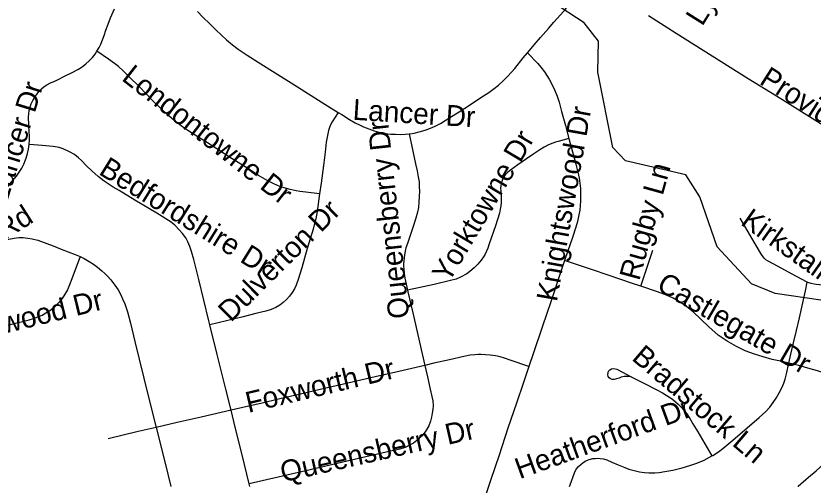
# Model space of a CAD drawing. Extents: x 1383679 to 1536984, y 460658 to 651027.
# Drawn here: x 1461906 to 1465535, y 501072 to 503208 of the extents above; entities that cross this region are included whole.
import ezdxf

# ---------------------------------------------------------------- set-up
doc = ezdxf.new("R2010")
doc.units = 0
for name, color, linetype in [('Exist Hydrographic Creek Single Shore', 7, 'Continuous'), ('Exist Road Non-System Type 51', 7, 'Continuous'), ('Exist Road Non-System Type 51 Label', 7, 'Continuous')]:
    doc.layers.add(name, color=color, linetype=linetype)

msp = doc.modelspace()

# ---------------------------------------------------------------- linework, layer by layer
at = {"layer": 'Exist Hydrographic Creek Single Shore'}
msp.add_lwpolyline([(1465570.4, 501913.8), (1465362.3, 501944.2), (1465255.3, 501989), (1465099.4, 502156.3), (1465020.3, 502384.4), (1464955.3, 502484.2), (1464681.4, 502548.7), (1464624.4, 502608.9), (1464555.4, 502951.7), (1464558.3, 503092.8), (1464493.3, 503176.2), (1464204.3, 503365.8), (1464080.4, 503427.4)], dxfattribs=at)
at = {"layer": 'Exist Road Non-System Type 51'}
msp.add_line((1464751, 501977.2), (1464805.1, 502142.2), dxfattribs=at)
for points in [[(1464235.9, 503040.5), (1464236.7, 503041.4), (1464265, 503075.9), (1464294.1, 503110.2), (1464330.1, 503151), (1464355.4, 503178.9), (1464385.6, 503213.1), (1464408.1, 503239), (1464430.7, 503270.2), (1464445.1, 503291.8), (1464456.5, 503314), (1464468.1, 503339.5), (1464480.1, 503367.5), (1464485.3, 503379.1)], [(1462274.6, 503046.7), (1462275.3, 503047.7), (1462284.9, 503063.8), (1462292.6, 503079.2), (1462301.1, 503099.2), (1462307.6, 503118.3), (1462315.8, 503143.3), (1462325.5, 503169.7), (1462337, 503199.4), (1462355, 503240.6)], [(1462732.7, 503228.6), (1462757.7, 503202.8), (1462789.2, 503171.6), (1462816.1, 503143.8), (1462841.4, 503120.3), (1462864.6, 503098.8), (1462892.7, 503076.2), (1462918.6, 503057), (1462958.8, 503029.9), (1463009, 502997.3), (1463086.9, 502949.1), (1463159.5, 502903.4), (1463267.6, 502834.8), (1463341.6, 502788.6), (1463372.6, 502769)], [(1464785.3, 503209.2), (1464912.2, 503129.8), (1465240.4, 502923), (1465368.4, 502844.1), (1465766.5, 502594.7), (1465799.3, 502574.7)], [(1461966.6, 502622.9), (1461967.7, 502643.6), (1461967.3, 502664.7), (1461966.2, 502677.3), (1461963.9, 502746.6), (1461964.7, 502762.3), (1461967.1, 502777.9), (1461970.9, 502793.3), (1461976.1, 502808.2), (1461982.6, 502822.5), (1461990.4, 502836.2), (1461999.6, 502849.3), (1462002.7, 502853.1), (1462012.5, 502865.4), (1462023, 502876.2), (1462034.6, 502885.9), (1462047, 502894.5), (1462060.3, 502901.9), (1462066.6, 502904.9), (1462075, 502908.3), (1462092.1, 502916.1), (1462134.1, 502936.2), (1462162.8, 502950), (1462187.9, 502963.5), (1462208.4, 502976.8), (1462224.1, 502989.2), (1462239.4, 503003.8), (1462254.2, 503018.6), (1462266.3, 503033.9), (1462274.6, 503046.7)], [(1463288.6, 502397.4), (1463225.3, 502405.5), (1463199.4, 502409), (1463182.5, 502411.8), (1463154.1, 502417.7), (1463137.7, 502422.5), (1463108.2, 502432), (1463079.9, 502444), (1463052.8, 502457.1), (1463010.3, 502482.2), (1462957.1, 502515.8), (1462891.1, 502557.9), (1462821.3, 502602.4), (1462779, 502629.6), (1462738.6, 502654.7), (1462704.8, 502676.2), (1462670.5, 502699.2), (1462627, 502731.8), (1462590.5, 502763.5), (1462535.9, 502816), (1462465.1, 502887.7), (1462423.9, 502929.3), (1462394.5, 502958.1), (1462372.8, 502977.1), (1462355.3, 502991.2), (1462327.8, 503011.6), (1462274.6, 503046.7)], [(1463696.2, 502671.5), (1463699.3, 502671.8), (1463718.9, 502674.9), (1463742.2, 502680), (1463769.9, 502687.6), (1463793.9, 502696.5), (1463815.4, 502706.2), (1463839.7, 502718.2), (1463881.8, 502745), (1463923.7, 502771.7), (1463975.7, 502805.3), (1464004.7, 502823.7), (1464035.6, 502843.7), (1464059.3, 502859.4), (1464084.1, 502877.7), (1464102.9, 502892.5), (1464124.7, 502912.5), (1464143.3, 502931), (1464162.9, 502952.5), (1464177.9, 502968.9), (1464215.9, 503017.5), (1464235.9, 503040.5)], [(1464235.9, 503040.5), (1464282.1, 502992), (1464295.8, 502975.2), (1464312.5, 502952.9), (1464333.4, 502919.6), (1464347, 502894.3), (1464358.9, 502868.8), (1464369.7, 502842.3), (1464379, 502814.8), (1464390.7, 502772.2), (1464407.9, 502709.4), (1464424, 502649.2)], [(1463372.6, 502769), (1463345.3, 502726), (1463338.7, 502712.8), (1463333.8, 502700.6), (1463329, 502686.9), (1463325.8, 502671.5), (1463319, 502633.3), (1463313.8, 502587.9), (1463306.5, 502527), (1463295.1, 502445.9), (1463288.6, 502397.4)], [(1463372.6, 502769), (1463389.2, 502758.5), (1463424.6, 502736.7), (1463451.1, 502721), (1463472.9, 502710.9), (1463488.5, 502703.6), (1463513.4, 502693.5), (1463537, 502684.3), (1463559, 502678.3), (1463575.6, 502675.2), (1463599.1, 502671.7), (1463613.7, 502669.9), (1463634, 502669.1), (1463657.6, 502668.6), (1463678.6, 502669.9), (1463696.2, 502671.5)], [(1463696.2, 502671.5), (1463713.2, 502592.5), (1463725.7, 502535.3), (1463732.6, 502503.1), (1463738.2, 502475.9), (1463741.5, 502452), (1463742.6, 502430.2), (1463743.4, 502410.1), (1463742.6, 502386.1), (1463740.5, 502360.1), (1463738.5, 502336.2), (1463734.6, 502315.3), (1463727, 502287.1), (1463713.9, 502245.1), (1463699.4, 502203.4), (1463688.8, 502172.3), (1463681.9, 502151.9), (1463678.3, 502137), (1463675.7, 502120.7), (1463673.7, 502106.8), (1463671.9, 502091.9), (1463671.4, 502080.8), (1463670.8, 502070), (1463671.7, 502054.7), (1463673.3, 502035.8), (1463676.9, 502014.1), (1463682.3, 501987.1), (1463689, 501959.6)], [(1464424, 502649.2), (1464374.7, 502636.4), (1464362.5, 502632.7), (1464350, 502628.3), (1464331.3, 502620.8), (1464311.5, 502610.7), (1464290.7, 502598.5), (1464264.1, 502580.7), (1464230, 502557.4), (1464190.6, 502529.9), (1464157.4, 502505.9), (1464144.7, 502495.4), (1464133.9, 502484.2), (1464124.9, 502470.3), (1464119.8, 502458.9), (1464115.4, 502445.9), (1464113.4, 502434.3), (1464113, 502423.2), (1464113.8, 502411.1), (1464114.7, 502395.4), (1464115.6, 502382.8), (1464115.3, 502369.2), (1464114.7, 502357.2), (1464113.5, 502342.8), (1464111.2, 502328), (1464107.5, 502310.1), (1464088.8, 502253.1), (1464060.4, 502170), (1464054.1, 502151.4), (1464048.3, 502137.2), (1464041.9, 502123.9), (1464034.5, 502111), (1464023.6, 502096.4), (1464009.3, 502077.6), (1463992.7, 502060.9), (1463973.4, 502044.6), (1463958.7, 502033.9), (1463930.7, 502018), (1463910.8, 502010.2), (1463885.2, 502002.9), (1463810.7, 501985.9), (1463689, 501959.6)], [(1464424, 502649.2), (1464429.8, 502627.7), (1464446.1, 502567.7), (1464455.5, 502533.4), (1464464.9, 502497.4), (1464470.1, 502469.9), (1464473.6, 502446.5), (1464475.9, 502422.3), (1464476.6, 502403.6), (1464477, 502386.3), (1464476.4, 502365.6), (1464475.2, 502344.4), (1464472.8, 502323.2), (1464469.6, 502301.7), (1464462.5, 502271.7), (1464455.1, 502245.8), (1464439.5, 502198.5), (1464417.2, 502133.4), (1464404.3, 502095.2)], [(1461834.7, 502183.5), (1461823.5, 502249.1), (1461821.7, 502268.9), (1461821.3, 502288.7), (1461822.5, 502308.5), (1461825.1, 502328.2), (1461829.3, 502347.9), (1461829.3, 502348.1), (1461834.8, 502366.4), (1461841.7, 502384), (1461849.9, 502401), (1461859.5, 502417.3), (1461870.3, 502432.9), (1461881.9, 502447.1), (1461909.2, 502478.9), (1461921.7, 502496.3), (1461932.8, 502514.6), (1461942.4, 502533.6), (1461950.5, 502553.2), (1461953.1, 502560.9), (1461959.2, 502580.9), (1461963.7, 502601.6), (1461966.5, 502622.5), (1461966.6, 502622.9)], [(1462789.5, 501801.2), (1462785, 501819.5), (1462738.4, 502007.5), (1462715.7, 502098.6), (1462706, 502136), (1462698.4, 502158.1), (1462689, 502180), (1462679.2, 502197.7), (1462664.4, 502217.9), (1462651.5, 502233.2), (1462629.2, 502255.5), (1462612.5, 502269.8), (1462548.4, 502309.4), (1462447.9, 502369.6), (1462376.7, 502412.5), (1462349.1, 502429), (1462307.9, 502456), (1462281.3, 502476.7), (1462253.5, 502500.5), (1462226.2, 502527.3), (1462204.5, 502550.4), (1462191.4, 502562), (1462172.6, 502576.5), (1462150.4, 502589.7), (1462121.2, 502602.6), (1462102.9, 502608.5), (1462075, 502613.4), (1462026.2, 502618.3), (1461966.6, 502622.9)], [(1463288.6, 502397.4), (1463285.6, 502374.8), (1463281.4, 502340.2), (1463278, 502316.9), (1463271.5, 502284.9), (1463266, 502263), (1463258.9, 502236.5), (1463232.7, 502149.8), (1463207.3, 502061.7), (1463191.5, 502007.4), (1463181.9, 501981.7), (1463173.8, 501965.2), (1463164.4, 501949.4), (1463152, 501932.3), (1463138.5, 501917.7), (1463123.1, 501904), (1463107.1, 501891.8), (1463088.9, 501881.2), (1463067.8, 501871.8), (1463043.5, 501864.5), (1462997.8, 501852.8), (1462940.8, 501838.6), (1462789.5, 501801.2)], [(1465509.1, 501996.6), (1465460.2, 502022.2), (1465373.9, 502068.6), (1465331.5, 502091.2), (1465320.8, 502098), (1465312.4, 502104.9), (1465300.8, 502121.3), (1465266.6, 502178.5), (1465239.5, 502224.4), (1465203.9, 502288)], [(1461834.7, 502183.5), (1461849, 502187.1), (1461898.4, 502196.8), (1461919.2, 502198.5), (1461939.8, 502198.5), (1461960.3, 502196.9), (1461980.7, 502193.5), (1462006.5, 502186.8), (1462075, 502161.6)], [(1462075, 502161), (1462112.7, 502146.9), (1462144.6, 502134.4), (1462175.4, 502122), (1462198.3, 502113), (1462199.1, 502112.6)], [(1462199.1, 502112.6), (1462160.7, 502010.7), (1462150.3, 501984.4), (1462140.6, 501961.3), (1462129.4, 501940.9), (1462116.5, 501921.4), (1462102, 501904), (1462086.3, 501887.1), (1462075, 501878.1)], [(1462199.1, 502112.6), (1462217.2, 502103.7), (1462240.1, 502090.4), (1462259.3, 502078), (1462278, 502064.5), (1462297.3, 502048.2), (1462310.8, 502035.7), (1462323, 502023.4), (1462338, 502005.9), (1462356.4, 501982.7), (1462371.3, 501960.3), (1462383.4, 501939), (1462392.1, 501920.5), (1462402.4, 501897.9), (1462413.5, 501860.4), (1462427.3, 501809), (1462448.1, 501725.5), (1462468, 501645.7), (1462489, 501559.5), (1462525.1, 501412), (1462544.5, 501334.9)], [(1464404.3, 502095.2), (1464384.2, 502035.8), (1464342.7, 501911.7), (1464301.8, 501791), (1464262.7, 501674.7), (1464241.5, 501612.1)], [(1464751, 501977.2), (1464709, 501991.5), (1464607.3, 502026.3), (1464526.9, 502053.6), (1464404.3, 502095.2)], [(1465425.1, 501626.7), (1465434.2, 501668.2), (1465446.5, 501720.1), (1465459.8, 501776.2), (1465472.9, 501834.3), (1465501.3, 501956.4), (1465509.1, 501996.6)], [(1465877.2, 501815.6), (1465829.2, 501832), (1465804.7, 501845.3), (1465759.6, 501869.5), (1465730.4, 501885.9), (1465708.7, 501899.7), (1465685, 501916.2), (1465661.7, 501933.9), (1465643.2, 501949.6), (1465627.5, 501962.6), (1465617.7, 501969.2), (1465606.2, 501974.6), (1465590.9, 501979), (1465579.9, 501981.4), (1465564.9, 501983.3), (1465549, 501985.4), (1465539.6, 501987), (1465527.2, 501989.8), (1465511.8, 501995.1), (1465509.1, 501996.6)], [(1463689, 501959.6), (1463690.9, 501951.8), (1463712.5, 501855.8), (1463756, 501670.4), (1463768.4, 501617.3)], [(1465425.1, 501626.7), (1465386.7, 501635.6), (1465348.9, 501644.5), (1465307.4, 501655.3), (1465267.9, 501667.5), (1465225.7, 501684.1), (1465186.2, 501703.1), (1465144, 501727.6), (1465103.8, 501754.9), (1465060.2, 501792.2), (1465024.1, 501827.3), (1464991.4, 501858.7), (1464958.7, 501885.1), (1464926.8, 501906.7), (1464898.8, 501922.6), (1464868.3, 501936.6), (1464826.9, 501951.3), (1464751, 501977.2)], [(1461356.1, 501672.6), (1461423, 501689.1), (1461497.2, 501707.7), (1461585.2, 501730), (1461661.5, 501748.9), (1461758.9, 501772.8), (1461880.2, 501802.9), (1461966.6, 501824.5), (1461986.7, 501830.4), (1462006.1, 501837.7), (1462025, 501846.4), (1462043.1, 501856.4), (1462060.1, 501867.3), (1462074.8, 501878)], [(1462885.8, 501413.3), (1462862, 501508.9), (1462822.6, 501667.1), (1462789.5, 501801.2)], [(1464241.5, 501612.1), (1464157, 501640.4), (1464130.7, 501649.5), (1464110.8, 501655.4), (1464089.3, 501660), (1464065.5, 501663.7), (1464044.2, 501665.9), (1464025, 501666.4), (1464010.9, 501666.4), (1463995.7, 501665.7), (1463974.2, 501663.4), (1463944.6, 501657.5), (1463879.9, 501642.6), (1463809.1, 501626.7), (1463768.4, 501617.3)], [(1465074.9, 501205.1), (1465079.4, 501207.6), (1465104.1, 501224.3), (1465124.5, 501238.1), (1465170.5, 501277.1), (1465234.8, 501332.2), (1465290.1, 501379.4), (1465320.3, 501407.5), (1465338.4, 501426.6), (1465353.5, 501448.2), (1465367.7, 501468.6), (1465380.6, 501491.5), (1465392.4, 501514.4), (1465401.8, 501536.1), (1465407.8, 501555.1), (1465414.6, 501578.3), (1465425.1, 501626.7)], [(1465770.6, 501503.3), (1465760.8, 501507.7), (1465711.1, 501529.4), (1465627.1, 501565.9), (1465591.9, 501579.7), (1465555.3, 501592.4), (1465522.3, 501602), (1465471.2, 501615.9), (1465425.1, 501626.7)], [(1463768.4, 501617.3), (1463650, 501589.8), (1463541.7, 501564.4), (1463417.6, 501535.7), (1463290.8, 501506.8), (1463202.2, 501485.7), (1463108, 501464.2), (1463021.7, 501444.1), (1462959.4, 501430.1), (1462885.8, 501413.3)], [(1463768.4, 501617.3), (1463780.5, 501565.2), (1463792.7, 501508.4), (1463799.9, 501476.2), (1463803.8, 501455.6), (1463805.2, 501433.9), (1463804.2, 501416.6), (1463801.9, 501398.9), (1463798.6, 501381.2), (1463793.5, 501362.6), (1463785.7, 501341.7), (1463777.5, 501327.4), (1463769.2, 501314.6), (1463757.2, 501299.6), (1463744.9, 501287), (1463731.1, 501274.8), (1463715.7, 501263.4), (1463698.4, 501253.2), (1463678.4, 501243.9), (1463653.9, 501236.1), (1463611.8, 501226.2), (1463571.7, 501216.8), (1463499.3, 501200.4), (1463414.7, 501180.9), (1463317, 501158.8), (1463226.3, 501137.4), (1463159.2, 501121.9), (1462968.3, 501078.3)], [(1464241.5, 501612.1), (1464216.8, 501539), (1464184.9, 501444.8), (1464146, 501330.8), (1464105.5, 501208.6), (1464067.9, 501097.1), (1464057.4, 501066), (1464030.1, 500985.5)], [(1464707.8, 501564.4), (1464695.1, 501565.9), (1464688, 501566.2), (1464675.2, 501566.4), (1464662, 501563.7), (1464651.8, 501559.6), (1464641.1, 501555.2), (1464630.4, 501552.3), (1464620.6, 501552.9), (1464613.4, 501555.2), (1464606.8, 501559.7), (1464603.1, 501566.7), (1464601.1, 501575.1), (1464601.7, 501583.3), (1464604.6, 501590.9), (1464609.7, 501597.2), (1464617.1, 501601.9), (1464628.8, 501603.4), (1464641.7, 501599.5), (1464690.1, 501573.5), (1464707.8, 501564.4)], [(1464707.8, 501564.4), (1464770.3, 501532.4), (1464820.2, 501507.1), (1464849.4, 501492.5), (1464866.8, 501482), (1464881.4, 501472.9), (1464896.9, 501461.5), (1464909.6, 501450.8), (1464921.5, 501440), (1464934.3, 501427.2), (1464945.9, 501414.1), (1464960.4, 501396.3), (1464974.2, 501375.7), (1464988.4, 501351.5), (1465010.8, 501313.9), (1465074.9, 501205.1)], [(1465466.2, 501066), (1465468, 501067.6), (1465514.6, 501107.9), (1465549.1, 501136.9), (1465584.7, 501168.4), (1465609.7, 501193.3), (1465629.2, 501215), (1465647.5, 501239.4), (1465662.8, 501263.2), (1465676.9, 501286.8), (1465691.7, 501318), (1465704.8, 501349.9), (1465754.7, 501464.1), (1465770.6, 501503.3)], [(1462885.8, 501413.3), (1462840.4, 501403), (1462750.1, 501382), (1462639.6, 501356.5), (1462544.5, 501334.9)], [(1462968.3, 501078.3), (1462946.6, 501166.2), (1462898.7, 501361.3), (1462885.8, 501413.3)], [(1462544.5, 501334.9), (1462463.3, 501316.4), (1462326.1, 501283.2)], [(1462544.5, 501334.9), (1462585.4, 501172), (1462611.2, 501066)], [(1464426.8, 501066), (1464429.1, 501073.2), (1464449.1, 501128.5), (1464456.9, 501144.4), (1464466.7, 501156.1), (1464477.3, 501166.1), (1464489.1, 501175.2), (1464501.4, 501182.4), (1464516.6, 501188.4), (1464532.3, 501192.6), (1464542.5, 501193.9), (1464554.2, 501194.7), (1464566.2, 501193.9), (1464580.6, 501191.4), (1464595.9, 501187.1), (1464619.6, 501177), (1464647.7, 501164.8), (1464677.7, 501152.6), (1464696.3, 501145.1), (1464720.2, 501138.2), (1464745, 501132.4), (1464767.3, 501130.1), (1464787.5, 501127.8), (1464815.1, 501128), (1464835.1, 501129.6), (1464860.9, 501133.7), (1464896.8, 501140.7), (1464939.2, 501151.3), (1464973.8, 501161), (1465006.3, 501171.8), (1465038.8, 501185.8), (1465074.9, 501205.1)], [(1462971.3, 501066), (1462968.3, 501078.3)]]:
    msp.add_lwpolyline(points, dxfattribs=at)

# ---------------------------------------------------------------- texts
at = {"layer": 'Exist Road Non-System Type 51 Label'}
for s, rotation, p in [('Lynrose Ct', 57.9357, (1465030.5, 503157.4)), ('Londontowne Dr', 321.9366, (1462383, 502918.1)), ('Providence Ln West', 327.4796, (1465286.1, 502901.7)), ('Lancer Dr', 72.779, (1461866, 502357.8)), ('Lancer Dr', 356.4416, (1463437.7, 502735.4)), ('Knightswood Dr', 79.8622, (1464368.6, 501903.6)), ('Queensberry Dr', 96.1959, (1463697.7, 501834.7)), ('Yorktowne Dr', 59.2198, (1463876.6, 501989.5)), ('Bedfordshire Dr', 328.2017, (1462278.7, 502489.9)), ('Rugby Ln', 74.5778, (1464743.5, 501998.9)), ('Windyrush Rd', 32.5872, (1461320.3, 501843.1)), ('Dulverton Dr', 44.8951, (1462884.6, 501810.2)), ('Kirkstall Ct', 324.7124, (1465201.3, 502260.1)), ('Castlegate Dr', 329.8513, (1464817.6, 501964.1)), ('Abbotswood Dr', 13.8415, (1461466.2, 501665.7)), ('Bradstock Ln', 319.588, (1464705.4, 501645.2)), ('Foxworth Dr', 13.3495, (1462964.2, 501400.4)), ('Heatherford Dr', 20.0145, (1464199.4, 501098.7)), ('Queensberry Dr', 12.805, (1463121.7, 501084.5))]:
    msp.add_text(s, height=95, rotation=rotation, dxfattribs=at).set_placement(p)

doc.saveas('drawing.dxf')
